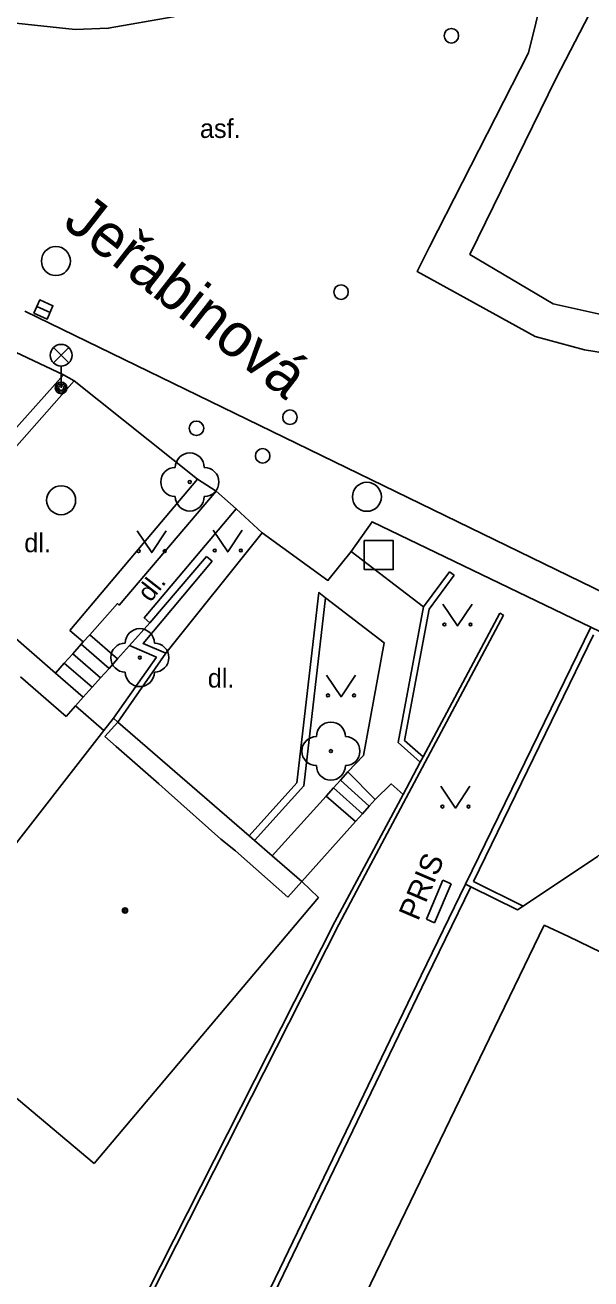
# Model space of a CAD drawing. Extents: x -600309 to -598967, y -1161267 to -1160292.
# Drawn here: x -599941.83 to -599922.35, y -1160754.28 to -1160711.09 of the extents above; entities that cross this region are included whole.
import ezdxf

# ---------------------------------------------------------------- set-up
doc = ezdxf.new("R2010")
doc.units = 0
for name, color, linetype in [('Level 10', 7, 'Continuous'), ('Level 11', 7, 'Continuous'), ('Level 22', 7, 'Continuous'), ('Level 24', 7, 'Continuous'), ('Level 26', 7, 'Continuous'), ('Level 27', 7, 'Continuous'), ('Level 28', 7, 'Continuous'), ('Level 33', 7, 'Continuous'), ('Level 36', 7, 'Continuous'), ('Level 39', 7, 'Continuous'), ('Level 40', 7, 'Continuous'), ('Level 41', 7, 'Continuous'), ('Level 5', 7, 'Continuous'), ('Level 50', 7, 'Continuous'), ('Level 7', 7, 'Continuous'), ('Level 8', 7, 'Continuous')]:
    doc.layers.add(name, color=color, linetype=linetype)

msp = doc.modelspace()

# ---------------------------------------------------------------- linework, layer by layer
at = {"layer": 'Level 10'}
for points in [[(-599934.67, -1160707.35), (-599934.33, -1160707.55), (-599934.02, -1160707.94), (-599933.88, -1160708.4099), (-599933.88, -1160708.61), (-599934.01, -1160709.3), (-599934.39, -1160709.9), (-599934.96, -1160710.3), (-599936.73, -1160710.81), (-599938.9699, -1160711.2), (-599940.11, -1160711.24), (-599942.37, -1160711), (-599944.55, -1160710.34), (-599945.67, -1160709.71), (-599946.71, -1160708.95), (-599947.6599, -1160708.08), (-599948.51, -1160707.11)], [(-599923.59, -1160707.9699), (-599923.99, -1160709.99), (-599924.49, -1160712.05), (-599927.9, -1160718.73), (-599928.33, -1160719.58), (-599926.62, -1160720.52), (-599924.26, -1160721.82)], [(-599941.84, -1160720.95), (-599921.83, -1160730.68), (-599912.84, -1160735.04), (-599897.82, -1160742.4699), (-599882.1599, -1160750.1), (-599876.92, -1160738.9699), (-599874.96, -1160734.65), (-599883.28, -1160730.96), (-599891.87, -1160727.45), (-599900.5, -1160724)], [(-599924.26, -1160721.82), (-599922.57, -1160722.28), (-599920.85, -1160722.55), (-599919.1, -1160722.62), (-599917.36, -1160722.49)]]:
    msp.add_lwpolyline(points, dxfattribs=at)
at = {"layer": 'Level 11'}
for points in [[(-599943, -1160721.9699), (-599940.51, -1160723.14)], [(-599945.2, -1160728.39), (-599940.51, -1160723.14)], [(-599940.51, -1160723.14), (-599940.14, -1160723.35)], [(-599940.14, -1160723.35), (-599944.87, -1160728.7)], [(-599940.14, -1160723.35), (-599935.89, -1160726.73)], [(-599940.29, -1160731.94), (-599935.89, -1160726.73)], [(-599935.89, -1160726.73), (-599935.25, -1160727.15)], [(-599935.25, -1160727.15), (-599938.59, -1160731.07), (-599938.65, -1160731.02), (-599939.6, -1160732.09)], [(-599935.25, -1160727.15), (-599934.56, -1160727.76)], [(-599937.54, -1160731.68), (-599937.73, -1160731.51), (-599934.56, -1160727.76)], [(-599934.56, -1160727.76), (-599933.67, -1160728.58)], [(-599930.6, -1160729.2199), (-599929.88, -1160728.2), (-599922.35, -1160731.83)], [(-599933.67, -1160728.58), (-599936.98, -1160732.73)], [(-599933.67, -1160728.58), (-599931.4, -1160730.2199), (-599930.6, -1160729.2199)], [(-599928.11, -1160731.13), (-599930.6, -1160729.2199)], [(-599936.98, -1160732.73), (-599937.77, -1160732.39), (-599935.39, -1160729.56)], [(-599937.54, -1160731.68), (-599935.58, -1160729.4)], [(-599935.58, -1160729.4), (-599935.39, -1160729.56)], [(-599928.11, -1160731.13), (-599927.2199, -1160729.92)], [(-599927.92, -1160731.21), (-599927.06, -1160730.04)], [(-599927.06, -1160730.04), (-599927.2199, -1160729.92)], [(-599934.12, -1160739.02), (-599932.4699, -1160737.19), (-599931.7199, -1160730.64), (-599931.49, -1160730.82)], [(-599933.93, -1160739.18), (-599932.23, -1160737.3), (-599931.49, -1160730.82)], [(-599931.49, -1160730.82), (-599929.4699, -1160732.37), (-599930.18, -1160736.25), (-599930.7199, -1160736.81)], [(-599925.35, -1160731.42), (-599930.02, -1160740.17), (-599931.03, -1160742.07)], [(-599928.2199, -1160736.48), (-599928.98, -1160735.8), (-599928.11, -1160731.13)], [(-599928.12, -1160736.3), (-599928.76, -1160735.73), (-599927.92, -1160731.21)], [(-599925.48, -1160731.35), (-599928.12, -1160736.3)], [(-599925.35, -1160731.42), (-599925.48, -1160731.35)], [(-599938.24, -1160732.46), (-599937.54, -1160731.68)], [(-599922.35, -1160731.83), (-599926.6599, -1160740.68)], [(-599922.35, -1160731.83), (-599917.99, -1160733.93), (-599917.74, -1160734.11), (-599917.81, -1160734.24)], [(-599939.83, -1160732.34), (-599940.29, -1160731.94)], [(-599939.83, -1160732.34), (-599939.9, -1160732.42)], [(-599939.6, -1160732.09), (-599939.83, -1160732.34)], [(-599939.6, -1160732.09), (-599938.65, -1160732.92)], [(-599922.26, -1160732.1), (-599926.39, -1160740.59)], [(-599940.19, -1160732.75), (-599940.48, -1160733.07)], [(-599939.9, -1160732.42), (-599940.19, -1160732.75)], [(-599940.19, -1160732.75), (-599939.23, -1160733.58)], [(-599939.9, -1160732.42), (-599938.94, -1160733.25)], [(-599938.65, -1160732.92), (-599938.24, -1160732.46)], [(-599936.98, -1160732.73), (-599938.64, -1160735.1)], [(-599937.31, -1160732.86), (-599938.24, -1160732.46)], [(-599940.48, -1160733.07), (-599940.78, -1160733.4099)], [(-599940.48, -1160733.07), (-599939.52, -1160733.9)], [(-599938.94, -1160733.25), (-599938.65, -1160732.92)], [(-599938.79, -1160734.9699), (-599937.31, -1160732.86)], [(-599939.52, -1160733.9), (-599939.23, -1160733.58)], [(-599939.23, -1160733.58), (-599938.94, -1160733.25)], [(-599939.83, -1160734.24), (-599939.52, -1160733.9)], [(-599917.81, -1160734.24), (-599919.4, -1160737.32), (-599922.12, -1160739.73), (-599924.68, -1160741.44)], [(-599928.2199, -1160736.48), (-599928.81, -1160737.59)], [(-599928.12, -1160736.3), (-599928.2199, -1160736.48)], [(-599930.7199, -1160736.81), (-599930.9699, -1160737.1)], [(-599930.7199, -1160736.81), (-599929.77, -1160737.77)], [(-599931.21, -1160737.37), (-599931.46, -1160737.65)], [(-599930.9699, -1160737.1), (-599931.21, -1160737.37)], [(-599930.21, -1160738.26), (-599931.21, -1160737.37)], [(-599929.98, -1160738), (-599930.9699, -1160737.1)], [(-599929.77, -1160737.77), (-599929.2199, -1160737.23), (-599928.81, -1160737.59)], [(-599931.46, -1160737.65), (-599933.32, -1160739.71)], [(-599930.45, -1160738.52), (-599931.46, -1160737.65)], [(-599928.81, -1160737.59), (-599930.15, -1160740.1)], [(-599929.98, -1160738), (-599929.77, -1160737.77)], [(-599930.45, -1160738.52), (-599930.21, -1160738.26)], [(-599930.21, -1160738.26), (-599929.98, -1160738)], [(-599932.3, -1160740.59), (-599930.45, -1160738.52)], [(-599930.15, -1160740.1), (-599931.1599, -1160741.98)], [(-599926.6599, -1160740.68), (-599928.19, -1160743.83)], [(-599926.48, -1160740.77), (-599928.01, -1160743.9099)], [(-599926.48, -1160740.77), (-599926.6599, -1160740.68)], [(-599924.68, -1160741.44), (-599924.87, -1160741.57), (-599926.48, -1160740.77)], [(-599924.68, -1160741.44), (-599926.39, -1160740.59)], [(-599931.1599, -1160741.98), (-599937.63, -1160754.75)], [(-599931.03, -1160742.07), (-599937.48, -1160754.81)], [(-599928.19, -1160743.83), (-599935.8, -1160759.63)], [(-599928.01, -1160743.9099), (-599935.63, -1160759.71)]]:
    msp.add_lwpolyline(points, dxfattribs=at)
at = {"layer": 'Level 22'}
for centre in [(-599936.1599, -1160726.83), (-599937.88, -1160732.88), (-599931.3, -1160736.1)]:
    msp.add_circle(centre, 0.05, dxfattribs=at)
for centre, start, end in [((-599936.1599, -1160726.33), 0, 180), ((-599936.6599, -1160726.83), 90, 270), ((-599935.6599, -1160726.83), 270, 90), ((-599936.1599, -1160727.33), 180, 0), ((-599937.88, -1160732.38), 0, 180), ((-599938.38, -1160732.88), 90, 270), ((-599937.38, -1160732.88), 270, 90), ((-599937.88, -1160733.38), 180, 0), ((-599931.3, -1160735.6), 0, 180), ((-599931.8, -1160736.1), 90, 270), ((-599930.8, -1160736.1), 270, 90), ((-599931.3, -1160736.6), 180, 0)]:
    msp.add_arc(centre, 0.5, start, end, dxfattribs=at)
at = {"layer": 'Level 24'}
for points in [[(-599928.01, -1160741.89), (-599927.44, -1160740.55)], [(-599927.44, -1160740.55), (-599927.1599, -1160740.67)], [(-599927.1599, -1160740.67), (-599927.73, -1160742.01)], [(-599927.73, -1160742.01), (-599928.01, -1160741.89)]]:
    msp.add_lwpolyline(points, dxfattribs=at)
at = {"layer": 'Level 26'}
msp.add_lwpolyline([(-599930.15, -1160729.85), (-599929.15, -1160729.85), (-599929.15, -1160728.85), (-599930.15, -1160728.85)], close=True, dxfattribs=at)
at = {"layer": 'Level 27'}
msp.add_line((-599941.4291, -1160720.7899), (-599940.9709, -1160720.9901), dxfattribs=at)
msp.add_lwpolyline([(-599941.5292, -1160721.019), (-599941.071, -1160721.2192), (-599940.8708, -1160720.761), (-599941.329, -1160720.5608)], close=True, dxfattribs=at)
for centre in [(-599940.77, -1160719.2199), (-599940.59, -1160727.46), (-599930.06, -1160727.34)]:
    msp.add_circle(centre, 0.5, dxfattribs=at)
at = {"layer": 'Level 28'}
for centre in [(-599927.15, -1160711.46), (-599930.95, -1160720.29), (-599932.71, -1160724.6), (-599935.93, -1160724.98), (-599933.65, -1160725.93)]:
    msp.add_circle(centre, 0.25, dxfattribs=at)
at = {"layer": 'Level 33'}
for p, q in [((-599940.855, -1160722.73), (-599940.325, -1160722.2)), ((-599940.855, -1160722.2), (-599940.325, -1160722.73)), ((-599940.59, -1160722.84), (-599940.59, -1160723.59))]:
    msp.add_line(p, q, dxfattribs=at)
for centre, radius in [((-599940.59, -1160722.465), 0.375), ((-599940.59, -1160723.59), 0.2), ((-599940.59, -1160723.59), 0.1445), ((-599940.59, -1160723.59), 0.0876)]:
    msp.add_circle(centre, radius, dxfattribs=at)
at = {"layer": 'Level 36'}
for points in [[(-599937.9699, -1160728.51), (-599937.4699, -1160729.26), (-599936.9699, -1160728.51)], [(-599935.35, -1160728.49), (-599934.85, -1160729.24), (-599934.35, -1160728.49)], [(-599927.44, -1160731.04), (-599926.94, -1160731.79), (-599926.44, -1160731.04)], [(-599931.45, -1160733.48), (-599930.95, -1160734.23), (-599930.45, -1160733.48)], [(-599927.51, -1160737.31), (-599927.01, -1160738.06), (-599926.51, -1160737.31)]]:
    msp.add_lwpolyline(points, dxfattribs=at)
for centre in [(-599937.9201, -1160729.2098), (-599937.0207, -1160729.2098), (-599935.3002, -1160729.1898), (-599934.4008, -1160729.1898), (-599927.3902, -1160731.7398), (-599926.4908, -1160731.7398), (-599931.4002, -1160734.1798), (-599930.5008, -1160734.1798), (-599927.4602, -1160738.0098), (-599926.5608, -1160738.0098)]:
    msp.add_circle(centre, 0.05, dxfattribs=at)
at = {"layer": 'Level 39'}
for radius in [0.09, 0.0398]:
    msp.add_circle((-599938.39, -1160741.59), radius, dxfattribs=at)
at = {"layer": 'Level 5'}
for points in [[(-599945.44, -1160729.35), (-599940.78, -1160733.4099)], [(-599941.99, -1160733.54), (-599940.42, -1160734.9099)], [(-599940.78, -1160733.4099), (-599939.83, -1160734.24)], [(-599939.83, -1160734.24), (-599940.09, -1160734.54)], [(-599940.42, -1160734.9099), (-599940.09, -1160734.54)], [(-599940.09, -1160734.54), (-599939.12, -1160735.39)], [(-599939.12, -1160735.39), (-599938.79, -1160734.9699)], [(-599938.64, -1160735.1), (-599939.08, -1160735.6)], [(-599938.79, -1160734.9699), (-599938.64, -1160735.1)], [(-599938.64, -1160735.1), (-599934.12, -1160739.02)], [(-599946.27, -1160744.57), (-599939.12, -1160735.39)], [(-599939.08, -1160735.6), (-599938.69, -1160735.94)], [(-599938.69, -1160735.94), (-599937.23, -1160737.23)], [(-599937.23, -1160737.23), (-599936.89, -1160737.53)], [(-599936.89, -1160737.53), (-599935.09, -1160739.13)], [(-599935.09, -1160739.13), (-599934.59, -1160739.54)], [(-599934.12, -1160739.02), (-599933.93, -1160739.18)], [(-599933.93, -1160739.18), (-599933.32, -1160739.71)], [(-599934.59, -1160739.54), (-599932.78, -1160741.13)], [(-599933.32, -1160739.71), (-599932.3, -1160740.59)], [(-599932.78, -1160741.13), (-599932.3, -1160740.59)], [(-599932.3, -1160740.59), (-599931.73, -1160741.14)], [(-599931.73, -1160741.14), (-599939.45, -1160750.31)], [(-599930.44, -1160755.5), (-599923.95, -1160742.09)], [(-599923.95, -1160742.09), (-599923.12, -1160742.49)], [(-599923.12, -1160742.49), (-599921.25, -1160743.39)], [(-599939.45, -1160750.31), (-599946.27, -1160744.57)]]:
    msp.add_lwpolyline(points, dxfattribs=at)
at = {"layer": 'Level 7'}
msp.add_lwpolyline([(-599916.06, -1160721.11), (-599917.8, -1160721.2199), (-599920.96, -1160721.29), (-599923.64, -1160720.69), (-599926.51, -1160718.99), (-599923.54, -1160712.92), (-599921.42, -1160708.81)], dxfattribs=at)
at = {"layer": 'Level 8'}
for points in [[(-599938.69, -1160735.94), (-599937.23, -1160737.23)], [(-599936.89, -1160737.53), (-599935.09, -1160739.13)], [(-599923.12, -1160742.49), (-599921.25, -1160743.39)]]:
    msp.add_lwpolyline(points, dxfattribs=at)

# ---------------------------------------------------------------- texts
at = {"layer": 'Level 40'}
for s, p in [('asf.', (-599935.81, -1160714.98)), ('dl.', (-599941.86, -1160729.25)), ('dl.', (-599935.54, -1160733.9099))]:
    msp.add_text(s, height=0.65, dxfattribs=at).set_placement(p)
msp.add_text('dl.', height=0.65, rotation=51.97, dxfattribs=at).set_placement((-599937.51, -1160731))
at = {"layer": 'Level 41'}
msp.add_text('PRIS', height=0.75, rotation=66.96, dxfattribs=at).set_placement((-599928.3, -1160741.98))
at = {"layer": 'Level 50'}
msp.add_text('Jeřabinová', height=1.5, rotation=322.01071, dxfattribs=at).set_placement((-599940.5805, -1160717.9887))

doc.saveas('drawing.dxf')
